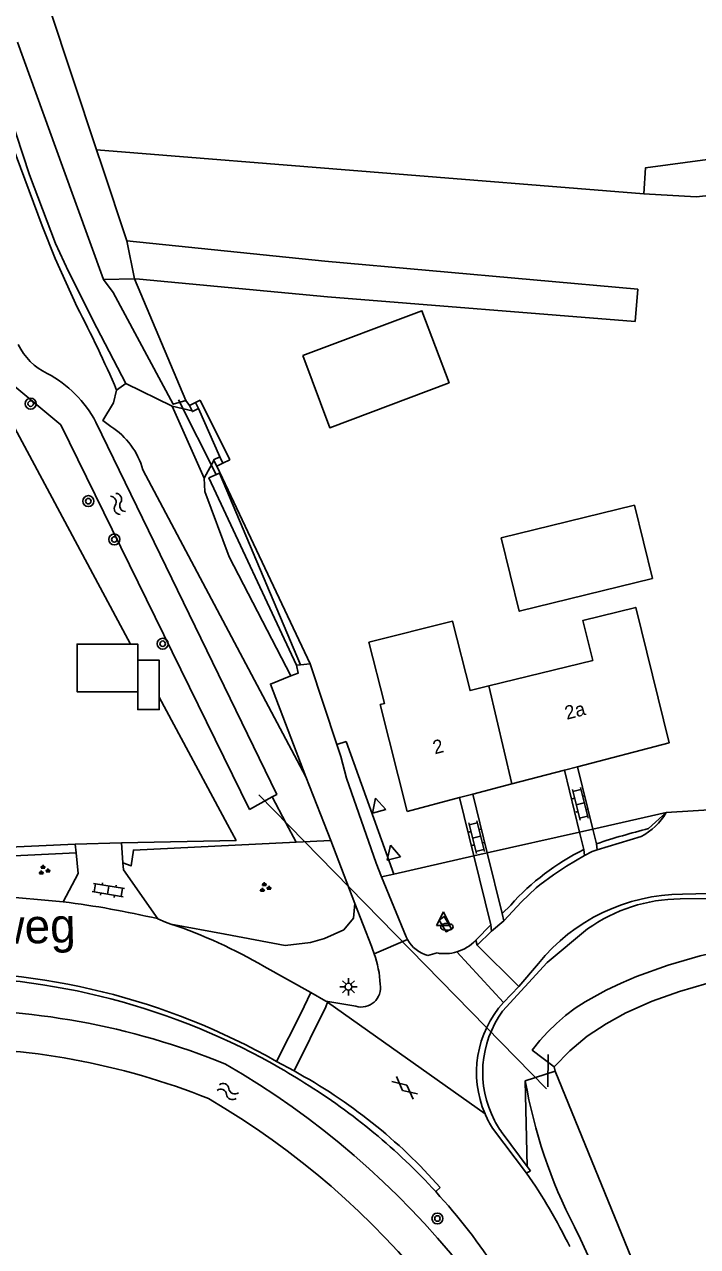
# Model space of a CAD drawing. Extents: x 136000 to 141000, y 400494 to 402006.
# Drawn here: x 137272.8 to 137321.9, y 400921.3 to 401010.4 of the extents above; entities that cross this region are included whole.
import ezdxf

# ---------------------------------------------------------------- set-up
doc = ezdxf.new("R2010")
doc.units = 0
for name, color, linetype in [('gg-afsc-draadraster', 7, 'Continuous'), ('gg-afsc-erfafscheiding', 7, 'Continuous'), ('gg-afsc-hekwerk', 7, 'Continuous'), ('gg-afsc-lijn draadraster', 7, 'Continuous'), ('gg-afsc-muur', 7, 'Continuous'), ('gg-anno-huisnummerreeks BGT', 7, 'Continuous'), ('gg-anno-openbare ruimte label', 7, 'Continuous'), ('gg-bbg-bijgebouw', 7, 'Continuous'), ('gg-bbg-hoofdgebouw', 7, 'Continuous'), ('gg-bbg-luifel en loopbrug', 7, 'Continuous'), ('gg-bbg-tussenscheiding', 7, 'Continuous'), ('gg-knt-bronhoudergrens', 7, 'Continuous'), ('gg-knt-onverhard', 7, 'Continuous'), ('gg-knt-verharding', 7, 'Continuous'), ('gg-knt-verharding nz', 7, 'Continuous'), ('gg-kntw-bovenkant insteek waterloop', 7, 'Continuous'), ('gg-kntw-greppel-droge sloot', 7, 'Continuous'), ('gg-kwrk-duiker nz buis', 7, 'Continuous'), ('gt-grn-groengrens', 7, 'Continuous'), ('gt-grn-vlakafsluiter', 7, 'Continuous'), ('gt-grn-weggrens', 7, 'Continuous'), ('gt-grn-weggrens revisie', 7, 'Continuous'), ('gt-symb-boom', 7, 'Continuous'), ('gt-symb-brandkraan', 7, 'Continuous'), ('gt-symb-gesloten verharding', 7, 'Continuous'), ('gt-symb-groenvak', 7, 'Continuous'), ('gt-symb-klinker verharding', 7, 'Continuous'), ('gt-symb-lichtmast', 7, 'Continuous'), ('gt-symb-waterafsluiter', 7, 'Continuous'), ('gt-symb-watersymbool', 7, 'Continuous')]:
    doc.layers.add(name, color=color, linetype=linetype)

# ---------------------------------------------------------------- blocks, each defined once
blk = doc.blocks.new('gt0-KL1')
at = {"layer": 'gt-symb-klinker verharding'}
for p, q in [((-1.15, 0.3), (1.15, 0.3)), ((-1, -0.3), (-1, 0.3)), ((-0.5, 0.3), (-0.5, 0.45)), ((0, -0.3), (0, 0.3)), ((0.5, 0.3), (0.5, 0.45)), ((1, -0.3), (1, 0.3)), ((-1.15, -0.3), (1.15, -0.3)), ((-0.5, -0.45), (-0.5, -0.3)), ((0.5, -0.45), (0.5, -0.3))]:
    blk.add_line(p, q, dxfattribs=at)
blk = doc.blocks.new('gt0-WAFSL')
at = {"layer": 'gt-symb-waterafsluiter'}
for p, q in [((-0.5, -0.333), (0, 0.667)), ((0, 0.667), (0.5, -0.333)), ((0.5, -0.333), (-0.5, -0.333))]:
    blk.add_line(p, q, dxfattribs=at)
blk = doc.blocks.new('gt0-BR')
at = {"layer": 'gt-symb-brandkraan'}
for centre, radius, start, end in [((-0.244, 0), 0.206, 107.56694, 252.43307), ((0.599, -2.664), 3, 106.89205, 107.56694), ((0, -0.691), 0.938, 73.10799, 106.89205), ((-0.599, -2.664), 3, 72.43309, 73.10799), ((0.244, 0), 0.206, 287.56695, 72.43309), ((0.599, 2.664), 3, 252.43307, 253.10797), ((0, 0.691), 0.938, 253.10797, 286.89206), ((-0.599, 2.664), 3, 286.89206, 287.56695)]:
    blk.add_arc(centre, radius, start, end, dxfattribs=at)
blk = doc.blocks.new('gt0-LMAST')
at = {"layer": 'gt-symb-lichtmast'}
for p, q in [((-0.182, 0.173), (-0.447, 0.438)), ((-0.005, 0.246), (-0.005, 0.621)), ((0.172, 0.173), (0.437, 0.438)), ((-0.255, -0.004), (-0.63, -0.004)), ((-0.182, -0.181), (-0.447, -0.446)), ((-0.005, -0.254), (-0.005, -0.629)), ((0.437, -0.446), (0.172, -0.181)), ((0.245, -0.004), (0.62, -0.004))]:
    blk.add_line(p, q, dxfattribs=at)
blk.add_circle((-0.005, -0.004), 0.25, dxfattribs=at)
blk = doc.blocks.new('gt0-GRVAK')
at = {"layer": 'gt-symb-groenvak'}
for p, q in [((-0.11, 0.189), (-0.228, 0.24)), ((-0.182, 0.153), (0.088, 0.153)), ((-0.091, 0.211), (-0.156, 0.322)), ((-0.047, 0.214), (-0.047, 0.393)), ((-0.004, 0.211), (0.061, 0.322)), ((0.015, 0.189), (0.133, 0.24)), ((0.262, -0.052), (0.197, 0.059)), ((0.305, -0.049), (0.305, 0.13)), ((0.349, -0.052), (0.414, 0.059)), ((-0.245, -0.228), (-0.363, -0.177)), ((-0.318, -0.264), (-0.047, -0.264)), ((-0.226, -0.206), (-0.291, -0.095)), ((-0.183, -0.203), (-0.183, -0.024)), ((-0.139, -0.206), (-0.074, -0.095)), ((-0.12, -0.228), (-0.002, -0.177)), ((0.243, -0.074), (0.125, -0.023)), ((0.17, -0.11), (0.441, -0.11)), ((0.368, -0.074), (0.486, -0.023))]:
    blk.add_line(p, q, dxfattribs=at)
blk = doc.blocks.new('gt0-BOOM')
at = {"layer": 'gt-symb-boom'}
for radius in [0.4, 0.2]:
    blk.add_circle((0, 0), radius, dxfattribs=at)
blk = doc.blocks.new('gt0-WA')
at = {"layer": 'gt-symb-watersymbool'}
for centre, start, end in [((-0.323, 0.022), 28.07249, 151.92751), ((0.427, 0.422), 208.07248, 331.92751), ((-0.323, -0.428), 28.07249, 151.92751), ((0.427, -0.028), 208.07248, 331.92751)]:
    blk.add_arc(centre, 0.425, start, end, dxfattribs=at)
blk = doc.blocks.new('gt0-GESVH1')
at = {"layer": 'gt-symb-gesloten verharding'}
for p, q in [((-0.992, -0.261), (0.008, 0.239)), ((0.008, -0.261), (-0.992, 0.239)), ((0.008, 0.239), (1.008, -0.261)), ((1.008, 0.239), (0.008, -0.261))]:
    blk.add_line(p, q, dxfattribs=at)

msp = doc.modelspace()

# ---------------------------------------------------------------- linework, layer by layer
at = {"layer": 'gg-afsc-draadraster'}
msp.add_line((137278.109, 401001.209), (137318.003, 400998.012), dxfattribs=at)
at = {"layer": 'gg-afsc-erfafscheiding'}
for p, q in [((137285.325, 400982.814), (137285.643, 400982.973)), ((137287.309, 400978.389), (137287.813, 400978.641)), ((137279.924, 400950.722), (137276.532, 400950.635))]:
    msp.add_line(p, q, dxfattribs=at)
for points in [[(137279.924, 400950.722), (137288.275, 400950.902), (137287.653, 400952.059)], [(137276.532, 400950.635), (137270.678, 400950.36), (137270.516, 400949.701)]]:
    msp.add_lwpolyline(points, dxfattribs=at)
at = {"layer": 'gg-afsc-hekwerk'}
for p, q in [((137280.585, 400965.211), (137269.2, 400986.398)), ((137285.539, 400982.364), (137287.079, 400978.85)), ((137287.653, 400952.059), (137282.668, 400961.336))]:
    msp.add_line(p, q, dxfattribs=at)
at = {"layer": 'gg-afsc-lijn draadraster'}
msp.add_line((137278.109, 401001.209), (137318.003, 400998.012), dxfattribs=at)
msp.add_lwpolyline([(137318.003, 400998.012), (137318.124, 400999.907), (137363.665, 401006.019)], dxfattribs=at)
at = {"layer": 'gg-afsc-muur'}
for p, q in [((137285.325, 400982.814), (137284.873, 400982.599)), ((137284.873, 400982.599), (137285.061, 400982.204)), ((137285.539, 400982.364), (137285.325, 400982.814)), ((137286.652, 400978.586), (137286.861, 400978.166)), ((137287.309, 400978.389), (137287.079, 400978.85)), ((137286.861, 400978.166), (137287.309, 400978.389))]:
    msp.add_line(p, q, dxfattribs=at)
for points in [[(137285.061, 400982.204), (137285.087, 400982.149), (137285.539, 400982.364)], [(137287.079, 400978.85), (137286.632, 400978.627), (137286.652, 400978.586)]]:
    msp.add_lwpolyline(points, dxfattribs=at)
at = {"layer": 'gg-bbg-bijgebouw'}
for points in [[(137293.128, 400986.223), (137295.098, 400980.975), (137303.793, 400984.253), (137301.817, 400989.493), (137293.128, 400986.223)], [(137317.31, 400975.322), (137318.62, 400969.99), (137308.91, 400967.6), (137307.6, 400972.942), (137317.31, 400975.322)]]:
    msp.add_lwpolyline(points, dxfattribs=at)
at = {"layer": 'gg-bbg-hoofdgebouw'}
for p, q in [((137306.701, 400962.161), (137314.27, 400964.021)), ((137313.167, 400956.273), (137312.2, 400956.02)), ((137312.2, 400956.02), (137308.382, 400955.021)), ((137308.382, 400955.021), (137305.527, 400954.273)), ((137304.56, 400954.02), (137300.74, 400953.02)), ((137305.527, 400954.273), (137304.56, 400954.02))]:
    msp.add_line(p, q, dxfattribs=at)
for points in [[(137314.27, 400964.021), (137313.55, 400966.931), (137317.41, 400967.881), (137319.84, 400958.02), (137313.167, 400956.273)], [(137300.74, 400953.02), (137298.786, 400960.793), (137299.087, 400960.869), (137297.961, 400965.336), (137304.05, 400966.871), (137305.33, 400961.824), (137306.701, 400962.161)]]:
    msp.add_lwpolyline(points, dxfattribs=at)
at = {"layer": 'gg-bbg-luifel en loopbrug'}
msp.add_line((137281.105, 400964.023), (137281.105, 400961.736), dxfattribs=at)
for points in [[(137281.105, 400961.736), (137276.681, 400961.736), (137276.681, 400965.211), (137280.585, 400965.211)], [(137280.585, 400965.211), (137281.105, 400965.211), (137281.105, 400964.023)], [(137282.668, 400961.336), (137282.668, 400964.023), (137281.105, 400964.023)], [(137281.105, 400961.736), (137281.105, 400960.435), (137282.668, 400960.435), (137282.668, 400961.336)]]:
    msp.add_lwpolyline(points, dxfattribs=at)
at = {"layer": 'gg-bbg-tussenscheiding'}
msp.add_line((137308.382, 400955.021), (137306.701, 400962.161), dxfattribs=at)
at = {"layer": 'gg-knt-bronhoudergrens'}
msp.add_lwpolyline([(137392.17, 400955.994), (137385.668, 400956.148), (137383.449, 400956.201), (137343.469, 400954.666), (137342.411, 400971.334), (137346.38, 400976.097), (137352.729, 400976.626), (137352.729, 400968.953), (137359.344, 400969.482), (137359.609, 400977.685), (137373.896, 400980.066), (137365.855, 401002.583), (137358.65, 401001.754), (137358.4, 401005.312), (137350.067, 401004.194), (137350.633, 401000.801), (137321.819, 400997.785), (137318.003, 400998.012)], dxfattribs=at)
at = {"layer": 'gg-knt-onverhard'}
for points in [[(137280.233, 400984.202), (137278.112, 400988.261), (137276.049, 400992.349), (137275.118, 400994.389), (137273.226, 400999.386), (137271.289, 401005.253), (137270.733, 401006.709)], [(137276.694, 400989.754), (137275.08, 400993.295), (137274.127, 400995.691), (137271.301, 401003.337)]]:
    msp.add_lwpolyline(points, dxfattribs=at)
msp.add_arc((137196.193, 400947.769), 90.792, 23.32445, 27.54402, dxfattribs=at)
at = {"layer": 'gg-knt-verharding'}
for p, q in [((137279.565, 400983.717), (137280.233, 400984.202)), ((137280.233, 400984.202), (137283.602, 400982.537)), ((137283.602, 400982.537), (137285.954, 400977.287)), ((137283.602, 400982.537), (137285.061, 400982.204)), ((137285.954, 400977.287), (137286.652, 400978.586)), ((137281.486, 400977.899), (137293.355, 400955.537)), ((137292.673, 400963.66), (137292.957, 400963.693)), ((137292.957, 400963.693), (137293.676, 400963.776)), ((137295.607, 400957.893), (137293.676, 400963.776)), ((137313.167, 400956.273), (137314.288, 400951.725)), ((137312.2, 400956.02), (137313.312, 400951.506)), ((137304.56, 400954.02), (137305.607, 400949.769)), ((137305.527, 400954.273), (137306.583, 400949.989)), ((137319.615, 400952.926), (137318.34, 400951.761)), ((137325.626, 400953.312), (137319.615, 400952.926)), ((137295.173, 400950.888), (137296.929, 400946.317)), ((137313.312, 400951.506), (137313.625, 400950.237)), ((137314.288, 400951.725), (137314.55, 400950.661)), ((137314.598, 400950.222), (137317.797, 400951.184)), ((137276.532, 400950.635), (137276.604, 400949.994)), ((137279.924, 400950.722), (137280.021, 400949.275)), ((137306.583, 400949.989), (137307.671, 400945.571)), ((137305.607, 400949.769), (137306.846, 400944.743)), ((137300.663, 400943.887), (137298.882, 400948.254)), ((137275.679, 400946.434), (137270.485, 400946.881)), ((137320.646, 400946.634), (137326.492, 400946.716)), ((137296.929, 400946.317), (137298.132, 400943.185)), ((137308.289, 400946.192), (137307.671, 400945.571)), ((137282.579, 400945.185), (137282.536, 400945.204)), ((137306.901, 400944.29), (137307.78, 400945.04)), ((137305.857, 400943.262), (137306.901, 400944.29)), ((137305.857, 400943.262), (137305.737, 400943.627)), ((137302.92, 400942.702), (137302.26, 400942.51)), ((137293.716, 400939.815), (137290.32, 400941.721)), ((137308.876, 400940.255), (137310.318, 400941.941)), ((137307.761, 400939.1), (137308.876, 400940.255)), ((137294.821, 400939.195), (137293.716, 400939.815)), ((137294.972, 400939.169), (137294.821, 400939.195)), ((137296.993, 400938.817), (137294.972, 400939.169)), ((137291.213, 400934.799), (137292.496, 400934.104)), ((137309.448, 400926.668), (137306.971, 400929.932)), ((137309.493, 400927.149), (137307.731, 400929.495)), ((137309.448, 400926.668), (137309.736, 400926.825)), ((137309.736, 400926.825), (137309.493, 400927.149)), ((137303.151, 400925.611), (137302.825, 400925.312))]:
    msp.add_line(p, q, dxfattribs=at)
for points in [[(137279.565, 400983.717), (137279.343, 400982.786), (137278.564, 400981.486), (137279.147, 400981.067)], [(137285.954, 400977.287), (137285.998, 400976.315), (137287.769, 400971.565), (137292.261, 400962.904)], [(137292.673, 400963.66), (137292.802, 400963.1), (137292.261, 400962.904)], [(137293.355, 400955.537), (137293.356, 400955.536), (137290.774, 400962.288), (137292.261, 400962.904)], [(137295.607, 400957.893), (137295.899, 400957.005), (137296.333, 400955.448)], [(137293.355, 400955.537), (137294.699, 400952.123), (137295.173, 400950.888)], [(137298.882, 400948.254), (137298.483, 400949.233), (137296.333, 400955.448)], [(137276.604, 400949.994), (137276.773, 400948.491), (137275.679, 400946.434)], [(137313.672, 400949.804), (137314.224, 400950.085), (137314.598, 400950.222)], [(137280.021, 400949.275), (137280.056, 400948.753), (137282.579, 400945.185)], [(137307.78, 400945.04), (137309.073, 400946.422), (137310.153, 400947.452), (137310.408, 400947.666), (137311.399, 400948.403), (137312.362, 400949.018), (137313.672, 400949.804)], [(137570.341, 400944.987), (137555.894, 400945.814), (137548.859, 400946.12), (137543.918, 400946.24), (137535.812, 400946.519), (137514.225, 400947.218), (137479.7, 400948.265), (137454.539, 400948.794), (137430.925, 400949.019), (137411.707, 400948.823), (137397.831, 400948.508), (137379.001, 400947.979), (137362.1, 400947.607), (137348.356, 400947.334), (137327.605, 400947.155), (137320.807, 400946.985)], [(137283.528, 400944.809), (137283.119, 400944.945), (137282.579, 400945.185)], [(137303.975, 400944.464), (137303.586, 400944.249), (137303.079, 400945.085), (137303.451, 400945.352), (137303.975, 400944.464)], [(137306.846, 400944.743), (137305.77, 400943.662), (137305.737, 400943.627)], [(137307.704, 400938.471), (137310.956, 400942.005), (137313.898, 400944.455)]]:
    msp.add_lwpolyline(points, dxfattribs=at)
for centre, radius, start, end in [((137276.074, 400976.351), 5.629, 15.96415, 56.91429), ((137315.765, 400955.125), 4.434, 297.28188, 330.27215), ((137331.398, 400899.69), 53.683, 104.07825, 108.29117), ((137321.5, 400934.307), 17.771, 116.30494, 138.02357), ((137266.55, 400875.811), 71.211, 77.02681, 82.6342), ((137320.887, 400933.39), 13.595, 90.33876, 141.02562), ((137320.664, 400935.041), 11.593, 90.08767, 125.70396), ((137271.343, 400908.996), 37.829, 59.89158, 71.21034), ((137303.007, 400944.939), 2.569, 204.16974, 209.18818), ((137290.688, 400939.956), 8.115, 19.34674, 23.4504), ((137302.93, 400944.902), 2.484, 209.30696, 254.35152), ((137303.476, 400945.764), 3.111, 286.62289, 316.61077), ((137290.81, 400940.013), 7.98, 2.91114, 19.25297), ((137303.474, 400945.762), 3.11, 259.74168, 286.67065), ((137266.693, 400891.898), 49.414, 60.25033, 92.05184), ((137266.577, 400891.052), 49.914, 60.84489, 91.91525), ((137297.391, 400940.171), 1.411, 253.63865, 10.07662), ((137313.427, 400933.994), 7.627, 137.97499, 203.32455), ((137313.847, 400934.002), 7.597, 143.96231, 207.57283), ((137266.356, 400890.69), 50.338, 57.67286, 60.82541), ((137273.962, 400899.922), 38.883, 41.35085, 61.53311), ((137269.506, 400894.821), 45.165, 42.46214, 58.24728), ((137313.406, 400933.981), 7.603, 203.30007, 212.18075), ((137313.839, 400933.996), 7.587, 207.56338, 216.38494), ((137274.92, 400902.806), 41.972, 26.1597, 34.64794), ((137269.502, 400894.818), 45.17, 23.64798, 42.46222)]:
    msp.add_arc(centre, radius, start, end, dxfattribs=at)
at = {"layer": 'gg-knt-verharding nz'}
for p, q in [((137313.672, 400949.804), (137313.625, 400950.237)), ((137314.598, 400950.222), (137314.55, 400950.661)), ((137307.78, 400945.04), (137307.671, 400945.571)), ((137306.901, 400944.29), (137306.846, 400944.743))]:
    msp.add_line(p, q, dxfattribs=at)
at = {"layer": 'gg-kntw-bovenkant insteek waterloop'}
for p, q in [((137272.34, 401009.058), (137275.626, 401000)), ((137278.511, 401000), (137278.109, 401001.209)), ((137275.626, 401000), (137278.617, 400991.76)), ((137280.313, 400994.578), (137278.511, 401000)), ((137294.751, 400993.098), (137280.313, 400994.578)), ((137294.751, 400993.098), (137317.558, 400991.061)), ((137278.617, 400991.76), (137280.871, 400991.82)), ((137280.871, 400991.82), (137281.228, 400991.786)), ((137281.228, 400991.786), (137294.931, 400990.496)), ((137317.558, 400991.061), (137317.372, 400988.718)), ((137317.372, 400988.718), (137294.931, 400990.496)), ((137290.911, 400954.077), (137289.243, 400953.159)), ((137309.354, 400933.386), (137311.523, 400934.094)), ((137311.523, 400934.094), (137327.928, 400894.031))]:
    msp.add_line(p, q, dxfattribs=at)
for points in [[(137278.109, 401001.209), (137274.621, 401011.697), (137274.957, 401044.486), (137274.613, 401052.985), (137274.072, 401057.18)], [(137289.243, 400953.159), (137275.495, 400981.181), (137269.2, 400986.398)], [(137278.046, 400981.383), (137291.235, 400954.256), (137290.911, 400954.077)], [(137311.461, 400934.401), (137309.86, 400935.63), (137310.406, 400936.314), (137310.994, 400936.963), (137311.62, 400937.574), (137312.283, 400938.145), (137312.982, 400938.671), (137313.717, 400939.145), (137315.249, 400939.989), (137316.348, 400940.512), (137317.471, 400940.98), (137319.761, 400941.802), (137322.095, 400942.49), (137324.467, 400943.029)], [(137398.46, 400943.62), (137324.64, 400940.94), (137322.595, 400940.477), (137320.583, 400939.886), (137318.609, 400939.178), (137316.691, 400938.33), (137315.244, 400937.547), (137313.874, 400936.635), (137312.61, 400935.58), (137311.461, 400934.401)]]:
    msp.add_lwpolyline(points, dxfattribs=at)
for centre, radius, start, end in [((137276.319, 400988.846), 4.314, 204.69727, 245.24853), ((137270.532, 400977.429), 8.491, 27.7517, 62.03787), ((137267.122, 400884.292), 54.288, 67.95091, 91.45284), ((137267.123, 400884.298), 51.482, 68.16666, 91.12009), ((137256.746, 400881.373), 61.482, 17.22298, 59.98365), ((137345.567, 400939.658), 36.752, 189.82582, 207.38008), ((137256.748, 400881.376), 58.679, 17.03012, 59.79427), ((136932.722, 400738.995), 422.289, 21.43989, 25.79515)]:
    msp.add_arc(centre, radius, start, end, dxfattribs=at)
at = {"layer": 'gg-kntw-greppel-droge sloot'}
msp.add_line((137284.599, 400982.958), (137280.871, 400991.82), dxfattribs=at)
for points in [[(137284.599, 400982.958), (137283.698, 400982.686), (137279.32, 400990.83), (137278.617, 400991.76)], [(137292.957, 400963.693), (137287.064, 400977.668), (137286.289, 400977.31), (137292.673, 400963.66)]]:
    msp.add_lwpolyline(points, dxfattribs=at)
at = {"layer": 'gg-kwrk-duiker nz buis'}
for p, q in [((137286.81, 400977.562), (137284.08, 400983.003)), ((137310.906, 400932.814), (137289.924, 400954.213)), ((137311.03, 400935.31), (137310.993, 400932.951))]:
    msp.add_line(p, q, dxfattribs=at)
at = {"layer": 'gt-grn-groengrens'}
for p, q in [((137284.873, 400982.599), (137284.599, 400982.958)), ((137286.861, 400978.166), (137293.676, 400963.776)), ((137296.295, 400958.119), (137295.607, 400957.893)), ((137296.295, 400958.119), (137299.766, 400948.453)), ((137314.288, 400951.725), (137319.615, 400952.926)), ((137292.659, 400950.767), (137295.173, 400950.888)), ((137306.583, 400949.989), (137313.312, 400951.506)), ((137299.766, 400948.453), (137305.607, 400949.769)), ((137299.766, 400948.453), (137298.882, 400948.254)), ((137309.354, 400933.386), (137309.493, 400927.149))]:
    msp.add_line(p, q, dxfattribs=at)
for points in [[(137290.911, 400954.077), (137291.907, 400952.19), (137292.659, 400950.767)], [(137276.604, 400949.994), (137273.099, 400949.825), (137270.516, 400949.701)], [(137292.659, 400950.767), (137280.79, 400950.195), (137280.616, 400949.042), (137280.021, 400949.275)], [(137283.528, 400944.809), (137287.475, 400944.065), (137291.859, 400943.257), (137293.694, 400943.474), (137294.72, 400943.754), (137296.12, 400944.376), (137296.835, 400945.247), (137296.929, 400946.317)]]:
    msp.add_lwpolyline(points, dxfattribs=at)
at = {"layer": 'gt-grn-vlakafsluiter'}
for p, q in [((137280.313, 400994.578), (137280.871, 400991.82)), ((137287.813, 400978.641), (137285.643, 400982.973)), ((137311.523, 400934.094), (137311.461, 400934.401))]:
    msp.add_line(p, q, dxfattribs=at)
at = {"layer": 'gt-grn-weggrens'}
for p, q in [((137313.312, 400951.506), (137314.288, 400951.725)), ((137305.607, 400949.769), (137306.583, 400949.989)), ((137300.764, 400943.686), (137298.344, 400942.644)), ((137294.946, 400939.106), (137306.423, 400930.974))]:
    msp.add_line(p, q, dxfattribs=at)
at = {"layer": 'gt-grn-weggrens revisie'}
for p, q in [((137308.876, 400940.255), (137305.857, 400943.262)), ((137307.761, 400939.1), (137304.366, 400942.783)), ((137294.946, 400939.106), (137294.972, 400939.169))]:
    msp.add_line(p, q, dxfattribs=at)
for points in [[(137291.213, 400934.799), (137292.994, 400938.284), (137293.716, 400939.815)], [(137292.496, 400934.104), (137294.808, 400938.772), (137294.946, 400939.106)]]:
    msp.add_lwpolyline(points, dxfattribs=at)

# ---------------------------------------------------------------- block references
at = {"layer": 'gt-symb-boom'}
for p in [(137273.298, 400982.721), (137277.504, 400975.621), (137279.397, 400972.83), (137282.923, 400965.232), (137302.949, 400923.354)]:
    msp.add_blockref('gt0-BOOM', p, dxfattribs=at)
at = {"layer": 'gt-symb-brandkraan'}
msp.add_blockref('gt0-BR', (137303.637, 400944.604), dxfattribs=at)
at = {"layer": 'gt-symb-gesloten verharding', "rotation": -40.01095772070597}
msp.add_blockref('gt0-GESVH1', (137300.565, 400932.891), dxfattribs=at)
at = {"layer": 'gt-symb-groenvak'}
for p in [(137274.255, 400948.73), (137290.371, 400947.462)]:
    msp.add_blockref('gt0-GRVAK', p, dxfattribs=at)
at = {"layer": 'gt-symb-klinker verharding'}
for p, rotation in [((137313.362, 400953.559), -75.88039706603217), ((137305.804, 400951.133), -75.88039706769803), ((137278.957, 400947.278), 170.67893928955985)]:
    msp.add_blockref('gt0-KL1', p, dxfattribs=dict(at, rotation=rotation))
at = {"layer": 'gt-symb-lichtmast'}
msp.add_blockref('gt0-LMAST', (137296.469, 400940.243), dxfattribs=at)
at = {"layer": 'gt-symb-waterafsluiter', "rotation": 14.66187016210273}
for p in [(137298.609, 400953.341), (137299.695, 400949.904)]:
    msp.add_blockref('gt0-WAFSL', p, dxfattribs=at)
at = {"layer": 'gt-symb-waterafsluiter'}
msp.add_blockref('gt0-WAFSL', (137303.385, 400945.04), dxfattribs=at)
at = {"layer": 'gt-symb-watersymbool'}
for p, rotation in [((137279.683, 400975.372), 118.35896344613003), ((137287.71, 400932.58), 157.3580999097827)]:
    msp.add_blockref('gt0-WA', p, dxfattribs=dict(at, rotation=rotation))

# ---------------------------------------------------------------- texts
at = {"layer": 'gg-anno-huisnummerreeks BGT'}
for s, p in [('2a', (137312.381, 400959.685)), ('2', (137302.76, 400957.166))]:
    msp.add_text(s, height=1, rotation=14.7, dxfattribs=at).set_placement(p)
at = {"layer": 'gg-anno-openbare ruimte label'}
msp.add_text('Waalwijkseweg', height=2.5, rotation=1.5, dxfattribs=at).set_placement((137253.76, 400942.883))

doc.saveas('drawing.dxf')
